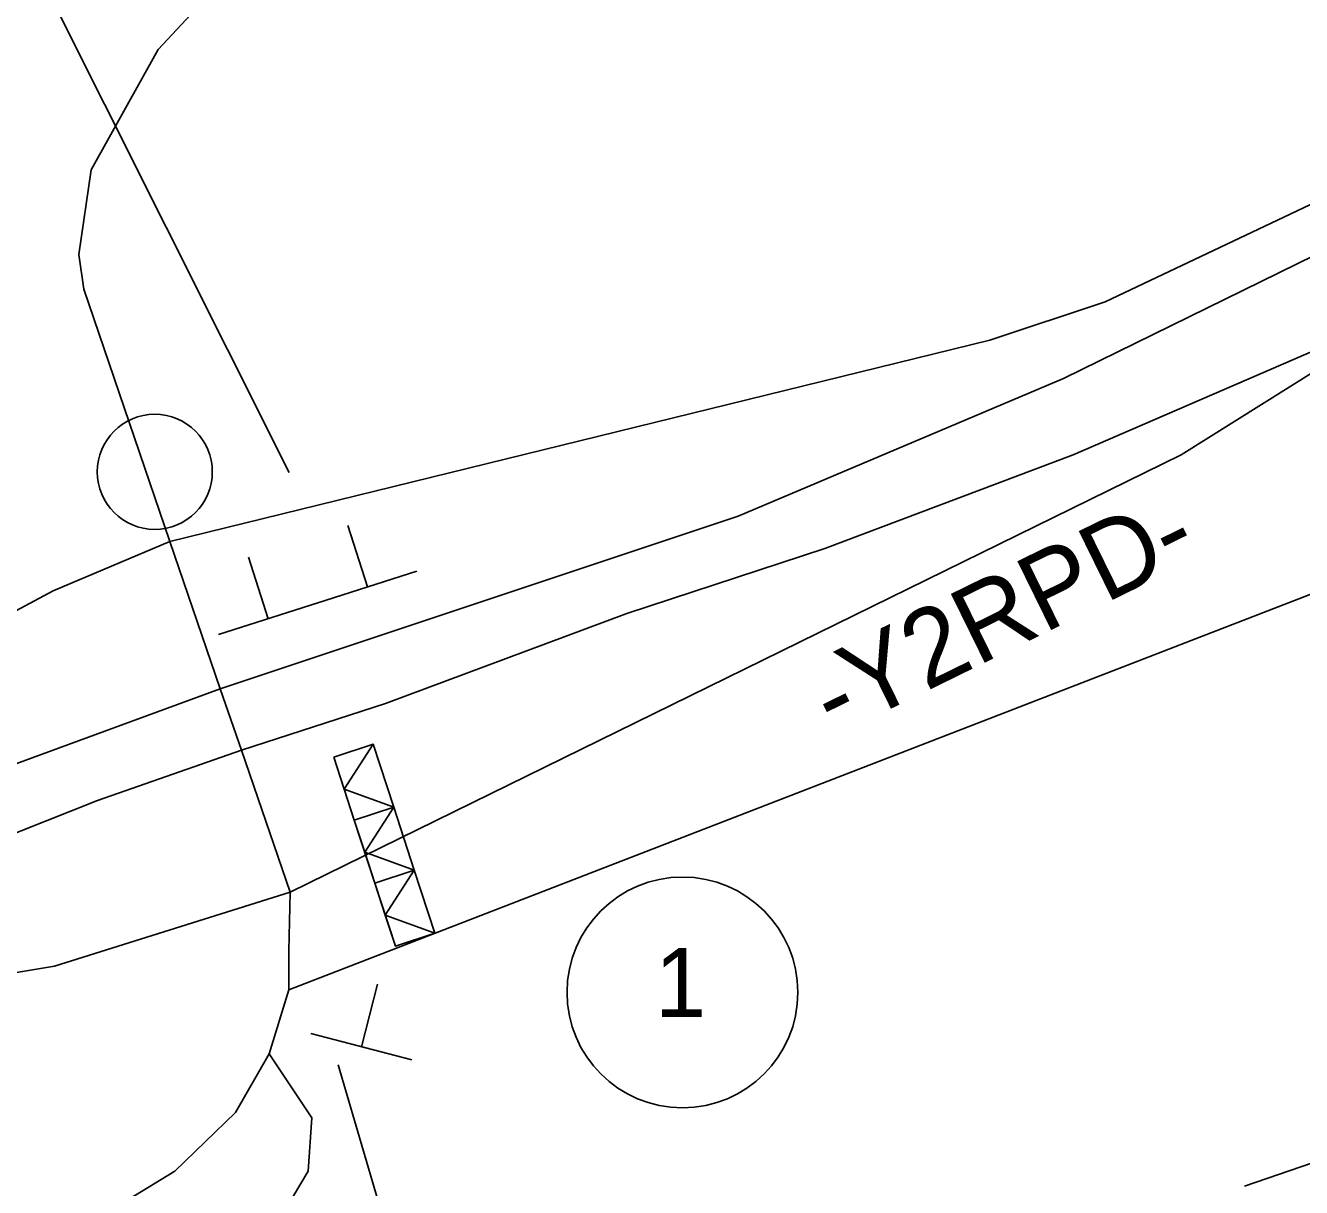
# Model space of a CAD drawing. Extents: x 886234 to 968767, y 455416 to 684046.
# Drawn here: x 907916 to 909996, y 491343 to 493238 of the extents above; entities that cross this region are included whole.
import ezdxf

# ---------------------------------------------------------------- set-up
doc = ezdxf.new("R2010")
doc.units = 0
for name, color, linetype in [('TC DEV BARRICADE', 7, 'Continuous'), ('TC DEV SIGN', 7, 'Continuous'), ('TC LABEL TEXT', 7, 'Continuous')]:
    doc.layers.add(name, color=color, linetype=linetype)

msp = doc.modelspace()

# ---------------------------------------------------------------- linework, layer by layer
at = {"layer": 'TC DEV BARRICADE'}
for p, q in [((908418.6, 492045), (908482.8, 492065.9)), ((908482.8, 492065.9), (908435.6, 491992.9)), ((908435.6, 491992.9), (908418.6, 492045)), ((908435.6, 491992.9), (908516.2, 491963.3)), ((908452, 491942.3), (908435.6, 491992.9)), ((908435.6, 491992.9), (908435.6, 491992.9)), ((908435.6, 491992.9), (908435.6, 491992.9)), ((908516.2, 491963.3), (908452, 491942.3)), ((908452, 491942.3), (908516.2, 491963.3)), ((908516.2, 491963.3), (908469.1, 491890.2)), ((908469.1, 491890.2), (908452, 491942.3)), ((908469.1, 491890.2), (908549.7, 491860.6)), ((908485.5, 491839.6), (908469.1, 491890.2)), ((908469.1, 491890.2), (908469.1, 491890.2)), ((908469.1, 491890.2), (908469.1, 491890.2)), ((908549.7, 491860.6), (908485.5, 491839.6)), ((908485.5, 491839.6), (908549.7, 491860.6)), ((908549.7, 491860.6), (908502.5, 491787.5)), ((908502.5, 491787.5), (908485.5, 491839.6)), ((908502.5, 491787.5), (908583.2, 491757.9)), ((908519, 491737), (908502.5, 491787.5)), ((908502.5, 491787.5), (908502.5, 491787.5)), ((908502.5, 491787.5), (908502.5, 491787.5)), ((908583.2, 491757.9), (908519, 491737))]:
    msp.add_line(p, q, dxfattribs=at)
for points in [[(908418.6, 492045), (908482.8, 492065.9), (908516.2, 491963.3), (908452, 491942.3)], [(908482.8, 492065.9), (908435.6, 491992.9), (908516.2, 491963.3)], [(908452, 491942.3), (908516.2, 491963.3), (908549.7, 491860.6), (908485.5, 491839.6)], [(908516.2, 491963.3), (908469.1, 491890.2), (908549.7, 491860.6)], [(908485.5, 491839.6), (908549.7, 491860.6), (908583.2, 491757.9), (908519, 491737)], [(908549.7, 491860.6), (908502.5, 491787.5), (908583.2, 491757.9)]]:
    msp.add_lwpolyline(points, close=True, dxfattribs=at)
at = {"layer": 'TC DEV SIGN'}
for p, q in [((908473.4, 492322.5), (908441.3, 492422.7)), ((908311.7, 492270.6), (908279.6, 492370.9)), ((908392.6, 492296.5), (908554.2, 492348.4)), ((908230.9, 492244.7), (908392.6, 492296.5)), ((908463.6, 491572.9), (908490.1, 491674.8)), ((908381.4, 491594.3), (908545.8, 491551.6))]:
    msp.add_line(p, q, dxfattribs=at)
at = {"layer": 'TC LABEL TEXT'}
for points in [[(908023.2, 493002.4), (908132.2, 493198.9), (908193, 493263.8), (908423.9, 493434.1), (908508.5, 493558.9), (908682.3, 493884.2), (908729.5, 493977.4), (908753.1, 494054.4), (908757, 494199.4), (908700.6, 494536), (908705.9, 494626.6), (908751.8, 494691.9), (908829.1, 494901.8)], [(907328.3, 493707.5), (907743.4, 493710.4), (908345.9, 492508.8)], [(910779.8, 493311.1), (909675.8, 492787.5), (909488.1, 492724.9), (908151.1, 492396.8)], [(910779.8, 493311.1), (910251.2, 492977.9), (909608.1, 492662.5), (909077.9, 492437.9), (908233.2, 492156.1)], [(908151.1, 492396.8), (908011, 492807.7), (908002.9, 492864.5), (908023.2, 493002.4)], [(911549.5, 492792.2), (911250.6, 492790.5), (908345.1, 491665.6)], [(908268.4, 492056.3), (908503, 492132.6), (908896.1, 492279.4), (909218.7, 492385), (909623.5, 492537.6), (910192.5, 492784.2)], [(908347.6, 491824.7), (909799.5, 492537.6), (910192.5, 492784.2)], [(908151.1, 492396.8), (907961.4, 492316.4), (907793.2, 492226.5), (907629, 492138.5), (907036.5, 491733.5)], [(908233.2, 492156.1), (908151.1, 492396.8)], [(908233.2, 492156.1), (907464.7, 491874.4), (907036.5, 491733.5)], [(908268.4, 492056.3), (908233.2, 492156.1)], [(906667, 491508.4), (907781.5, 491874.4), (908033.7, 491974.1), (908268.4, 492056.3)], [(908347.6, 491824.7), (908268.4, 492056.3)], [(906667, 491508.4), (907089.3, 491586.8), (907607.3, 491644.8), (907963.3, 491704.1), (908347.6, 491824.7)], [(908313.2, 491561.3), (908345.1, 491665.6), (908345.1, 491729.3), (908347.6, 491824.7)], [(911259, 491775.1), (911158.4, 491776.7), (909902.8, 491345.7)], [(906352.5, 490680.9), (906468.4, 490744.6), (906659.5, 490817), (907259, 491025.5), (907809.3, 491215.2), (908041, 491297.7), (908159.7, 491370.1), (908258.2, 491465.7), (908313.2, 491561.3)], [(908313.2, 491561.3), (908382.7, 491457), (908376.9, 491370.1), (908330.6, 491292), (908214.3, 491163.4), (908079.8, 491053.7), (907974.7, 491002.9)], [(908783.8, 490794.4), (908645.9, 490793.1), (908425.7, 491543.5)]]:
    msp.add_lwpolyline(points, dxfattribs=at)
for centre, radius in [((908126.8, 492510.1), 93.8), ((908126.8, 492510.1), 93.8), ((908986.9, 491661.4), 188.1)]:
    msp.add_circle(centre, radius, dxfattribs=at)

# ---------------------------------------------------------------- texts
msp.add_text('-Y2RPD-', height=125, rotation=26.1547, dxfattribs=at).set_placement((909233.7, 492078.2))
msp.add_text('1', height=112.5, dxfattribs=at).set_placement((908942, 491621.5))

doc.saveas('drawing.dxf')
